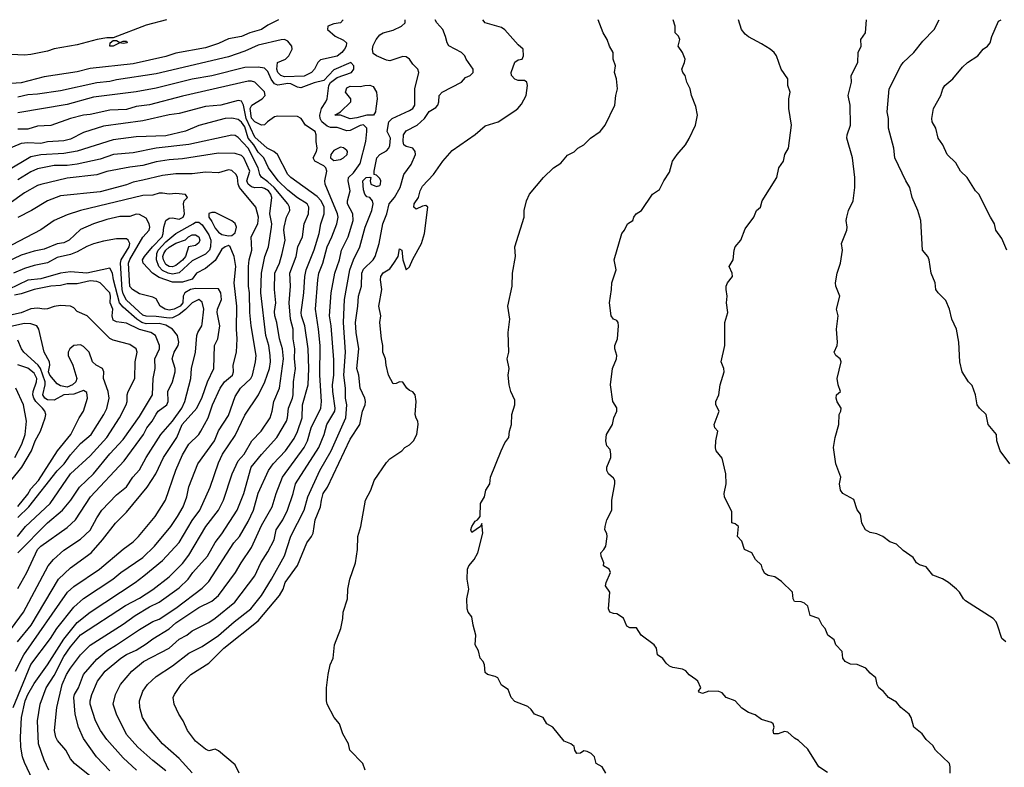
# Model space of a CAD drawing. Header units: metres. Extents: x -51132 to -49532, y -231222 to -229437.
# Tile 323 of 334: x -50186 to -50036, y -229550 to -229437. Entities that reach past the tile are written whole.
import ezdxf

# ---------------------------------------------------------------- set-up
doc = ezdxf.new("R2010")
doc.units = ezdxf.units.M
doc.layers.add('CONTOUR_INDEX', color=1, linetype='Continuous')
doc.layers.add('CONTOUR_INTER', color=3, linetype='Continuous')

msp = doc.modelspace()

# ---------------------------------------------------------------- linework, layer by layer
at = {"layer": 'CONTOUR_INDEX'}
for points, elevation in [([(-50096.76, -229551.26), (-50097.32, -229550.26), (-50098.21, -229549.76), (-50098.47, -229548.76), (-50098.98, -229548.26), (-50099.58, -229547.94), (-50100.08, -229547.85), (-50100.58, -229548.2), (-50101.13, -229548.26), (-50101.46, -229547.76), (-50101.58, -229547.16), (-50102.05, -229546.76), (-50103.08, -229546.38), (-50104.79, -229544.26), (-50105.73, -229543.76), (-50106.25, -229542.76), (-50107.58, -229542.25), (-50108.08, -229541.55), (-50108.58, -229541.12), (-50110.58, -229540.37), (-50111.15, -229539.76), (-50111.58, -229538.51), (-50112.58, -229537.89), (-50113.15, -229536.76), (-50113.58, -229536.53), (-50114.74, -229536.26), (-50115.08, -229535.95), (-50115.16, -229534.76), (-50115.38, -229534.26), (-50115.82, -229533.76), (-50116.08, -229532.64), (-50116.6, -229531.76), (-50116.52, -229530.26), (-50116.92, -229528.76), (-50117.08, -229527.46), (-50117.66, -229526.76), (-50117.83, -229526.26), (-50117.86, -229524.76), (-50117.54, -229523.26), (-50117.79, -229521.76), (-50117.74, -229520.26), (-50117.58, -229519.73), (-50116.76, -229518.76), (-50116.18, -229517.76), (-50115.45, -229514.76), (-50115.58, -229513.29), (-50115.78, -229513.76), (-50117.08, -229514.67), (-50117.24, -229514.26), (-50117.1, -229513.76), (-50116.58, -229512.97), (-50116.22, -229512.76), (-50115.85, -229512.26), (-50115.79, -229510.26), (-50115.17, -229509.26), (-50114.99, -229508.26), (-50114.36, -229507.26), (-50114.25, -229506.26), (-50112.63, -229502.26), (-50112.08, -229501.07), (-50111.5, -229500.26), (-50111.4, -229499.26), (-50111.1, -229498.26), (-50111.03, -229496.76), (-50110.59, -229495.26), (-50110.58, -229494.54), (-50111.16, -229493.26), (-50111.41, -229492.26), (-50111.58, -229490.76), (-50111.42, -229489.76), (-50111.74, -229488.26), (-50111.48, -229487.26), (-50111.57, -229484.26), (-50111.33, -229482.26), (-50111.65, -229480.26), (-50110.97, -229477.26), (-50110.94, -229475.26), (-50110.45, -229472.76), (-50110.57, -229471.26), (-50109.15, -229466.76), (-50109.14, -229465.76), (-50108.78, -229464.26), (-50108.32, -229463.26), (-50106.23, -229460.76), (-50104.71, -229459.26), (-50103.58, -229458.57), (-50102.58, -229457.32), (-50101.58, -229456.84), (-50101.02, -229456.26), (-50100.08, -229455.75), (-50099.08, -229454.76), (-50097.63, -229453.76), (-50096.85, -229452.76), (-50095.37, -229449.76), (-50095.25, -229448.26), (-50094.95, -229447.26), (-50095.14, -229445.76), (-50095.42, -229444.76), (-50095.3, -229443.76), (-50095.63, -229442.76), (-50095.61, -229441.76), (-50096.19, -229440.76), (-50096.52, -229439.76), (-50097.14, -229438.76), (-50097.92, -229436.76)], 75), ([(-50035.85, -229471.76), (-50036.58, -229470.02), (-50037.52, -229468.76), (-50037.69, -229467.76), (-50038.32, -229466.76), (-50040.08, -229463.28), (-50040.57, -229462.76), (-50041.84, -229460.76), (-50042.87, -229459.76), (-50043.58, -229458.52), (-50044.87, -229457.26), (-50045.54, -229455.76), (-50046.28, -229454.76), (-50046.61, -229453.26), (-50047.17, -229452.26), (-50047.23, -229451.76), (-50046.99, -229450.26), (-50045.87, -229448.26), (-50045.55, -229447.26), (-50045.22, -229446.76), (-50044.01, -229445.76), (-50042.58, -229443.97), (-50041.8, -229443.26), (-50040.25, -229442.26), (-50039.4, -229441.26), (-50038.75, -229440.76), (-50038.35, -229440.26), (-50038.08, -229439.3), (-50037.08, -229436.98), (-50036.7, -229436.76)], 80), ([(-50168.04, -229550.76), (-50170.08, -229548.89), (-50172.58, -229546.13), (-50173.5, -229544.76), (-50174.28, -229543.26), (-50175.11, -229540.76), (-50175.1, -229540.26), (-50174.83, -229539.26), (-50173.95, -229537.26), (-50172.81, -229535.76), (-50170.44, -229533.76), (-50169.58, -229533.2), (-50168.08, -229532.55), (-50166.58, -229531.61), (-50165.58, -229530.84), (-50163.08, -229529.32), (-50162.08, -229528.42), (-50158.58, -229526.09), (-50156.58, -229525.12), (-50155.58, -229524.25), (-50152.99, -229520.76), (-50152.16, -229519.26), (-50150.58, -229516.96), (-50149.08, -229513.62), (-50147.45, -229510.76), (-50146.84, -229508.76), (-50145.88, -229506.26), (-50142.56, -229501.76), (-50142.06, -229500.76), (-50141.5, -229498.76), (-50140.04, -229495.76), (-50139.93, -229494.76), (-50140.18, -229490.76), (-50140.15, -229486.26), (-50140.38, -229483.76), (-50140.84, -229480.76), (-50140.49, -229476.26), (-50140.33, -229475.26), (-50139.73, -229473.76), (-50139.1, -229471.26), (-50138.36, -229469.76), (-50137.6, -229467.76), (-50137.42, -229466.76), (-50137.51, -229466.26), (-50139.41, -229461.76), (-50139.44, -229461.26), (-50139.13, -229459.76), (-50139.3, -229459.26), (-50139.58, -229458.95), (-50140.98, -229458.26), (-50141.19, -229457.76), (-50140.68, -229456.76), (-50140.59, -229456.26), (-50140.76, -229455.26), (-50140.76, -229454.26), (-50140.93, -229453.76), (-50142.37, -229452.76), (-50143.01, -229451.76), (-50143.58, -229451.45), (-50146.58, -229451.42), (-50147.08, -229451.52), (-50148.17, -229452.26), (-50148.58, -229452.75), (-50149.08, -229452.79), (-50150.08, -229452.3), (-50150.58, -229451.71), (-50150.78, -229450.26), (-50150.54, -229449.76), (-50148.94, -229448.76), (-50148.49, -229448.26), (-50148.58, -229447.72), (-50150.08, -229446.26), (-50150.58, -229446.09), (-50151.08, -229446.12), (-50161.08, -229448.36), (-50166.08, -229449.68), (-50168.08, -229449.93), (-50169.58, -229450.38), (-50172.08, -229450.48), (-50175.08, -229451.17), (-50176.08, -229451.29), (-50178.08, -229451.76), (-50181.08, -229452.81), (-50183.08, -229452.92), (-50184.58, -229453.4), (-50186.08, -229453.37)], 70), ([(-50137.08, -229456.14), (-50138.08, -229456.64), (-50138.54, -229457.26), (-50138.58, -229457.77), (-50138.08, -229458.13), (-50137.08, -229457.98), (-50136.58, -229457.76), (-50136.05, -229457.26), (-50135.99, -229456.76), (-50136.08, -229456.65), (-50136.58, -229456.21), (-50137.08, -229456.14)], 70), ([(-50186.77, -229541.26), (-50184.08, -229534.75), (-50181.09, -229530.76), (-50180.15, -229529.26), (-50177.58, -229526.02), (-50176.08, -229524.7), (-50171.63, -229521.76), (-50170.45, -229520.76), (-50167.08, -229518.46), (-50165.33, -229516.76), (-50162.85, -229513.76), (-50161.8, -229512.26), (-50160.96, -229510.76), (-50160.4, -229509.26), (-50160.08, -229507.72), (-50158.75, -229504.26), (-50156.19, -229500.76), (-50155.58, -229499.2), (-50154.08, -229496.88), (-50153.08, -229494.02), (-50152.24, -229492.76), (-50150.67, -229491.26), (-50150.44, -229490.76), (-50149.96, -229488.76), (-50149.87, -229487.76), (-50150.64, -229483.26), (-50150.85, -229481.26), (-50150.87, -229478.26), (-50151.05, -229477.26), (-50151.05, -229474.26), (-50150.95, -229473.26), (-50150.52, -229471.76), (-50150.61, -229469.76), (-50149.61, -229467.76), (-50149.52, -229466.76), (-50149.91, -229465.26), (-50152.41, -229462.26), (-50152.6, -229461.76), (-50152.7, -229460.76), (-50152.93, -229460.26), (-50153.58, -229459.68), (-50154.08, -229459.56), (-50155.58, -229460.05), (-50157.58, -229459.92), (-50159.58, -229460.19), (-50162.08, -229460.17), (-50164.08, -229460.41), (-50167.08, -229461.16), (-50168.58, -229461.42), (-50169.58, -229461.84), (-50173.58, -229462.93), (-50179.58, -229463.52), (-50181.58, -229464.26), (-50184, -229465.76), (-50186.08, -229466.82)], 65), ([(-50159.43, -229467.76), (-50159.08, -229467.54), (-50158.58, -229467.52), (-50158.08, -229467.91), (-50157.08, -229469.44), (-50156.78, -229470.26), (-50156.8, -229471.26), (-50156.96, -229471.76), (-50157.58, -229472.4), (-50159.58, -229473.42), (-50161.58, -229475.24), (-50162.58, -229475.4), (-50163.26, -229475.26), (-50164.08, -229474.89), (-50164.67, -229474.26), (-50165.02, -229473.26), (-50164.98, -229472.26), (-50164.74, -229471.76), (-50163.58, -229470.5), (-50162.08, -229469.22), (-50159.43, -229467.76)], 65), ([(-50186.1, -229517.76), (-50181.58, -229513.2), (-50179.27, -229511.26), (-50178.05, -229509.76), (-50176.7, -229507.76), (-50174.58, -229505.74), (-50172.08, -229502.71), (-50170.08, -229500.53), (-50167.58, -229497.07), (-50165.61, -229493.76), (-50165.54, -229491.26), (-50165.22, -229489.76), (-50165.28, -229488.26), (-50164.55, -229486.76), (-50164.53, -229486.26), (-50165.17, -229484.76), (-50165.85, -229484.26), (-50167.58, -229483.82), (-50169.58, -229482.85), (-50171.08, -229482.66), (-50171.58, -229482.4), (-50171.75, -229481.76), (-50171.62, -229480.76), (-50172.04, -229479.76), (-50172, -229478.76), (-50172.11, -229478.26), (-50173.58, -229476.75), (-50174.08, -229476.52), (-50175.08, -229476.42), (-50177.08, -229476.88), (-50178.58, -229476.88), (-50179.58, -229477.13), (-50181.08, -229477.25), (-50183.58, -229477.74), (-50185.58, -229478.43), (-50186.58, -229478.62)], 60), ([(-50186.52, -229503.26), (-50185.48, -229501.26), (-50184.98, -229499.76), (-50184.74, -229497.76), (-50185.2, -229495.26), (-50186.4, -229492.76)], 55)]:
    msp.add_lwpolyline(points, dxfattribs=dict(at, elevation=elevation))
at = {"layer": 'CONTOUR_INTER'}
for points, elevation in [([(-50146.48, -229436.76), (-50148.08, -229437.59), (-50149.08, -229438.26), (-50150.82, -229438.76), (-50152.08, -229439.29), (-50154.08, -229439.69), (-50155.58, -229440.39), (-50157.58, -229441.02), (-50162.08, -229441.84), (-50163.58, -229442.34), (-50168.58, -229443.45), (-50175.08, -229444.2), (-50177.08, -229444.69), (-50182.08, -229445.46), (-50185.58, -229446.37), (-50187.08, -229446.47)], 73), ([(-50163.51, -229436.76), (-50166.58, -229437.61), (-50171.58, -229439.53), (-50172.58, -229439.5), (-50174, -229439.76), (-50177.08, -229440.58), (-50180.58, -229441.19), (-50181.58, -229441.56), (-50184.08, -229442.05), (-50185.08, -229442.16), (-50187.08, -229442.05)], 74), ([(-50136.63, -229436.76), (-50137.08, -229437.22), (-50138.08, -229437.38), (-50138.96, -229437.76), (-50139.04, -229438.26), (-50137.88, -229439.26), (-50136.58, -229439.87), (-50136.16, -229440.26), (-50136.19, -229440.76), (-50136.43, -229441.26), (-50136.83, -229441.76), (-50137.58, -229442.31), (-50140.08, -229442.85), (-50140.51, -229443.26), (-50140.99, -229444.26), (-50141.45, -229444.76), (-50142.58, -229445.32), (-50145.58, -229445.42), (-50146.1, -229445.26), (-50146.58, -229444.78), (-50146.71, -229444.26), (-50146.62, -229443.26), (-50145.39, -229442.76), (-50144.89, -229442.26), (-50144.39, -229441.26), (-50144.47, -229440.76), (-50145.08, -229440.01), (-50145.58, -229439.79), (-50146.08, -229439.81), (-50149.58, -229440.65), (-50151.58, -229441.54), (-50154.08, -229442.41), (-50165.08, -229445.01), (-50171.08, -229445.92), (-50172.08, -229446.17), (-50174.08, -229446.37), (-50179.58, -229447.57), (-50183.08, -229448.09), (-50184.58, -229448.17), (-50186.08, -229448.54)], 72), ([(-50159.58, -229551.19), (-50161.58, -229549), (-50164.08, -229546.76), (-50166.08, -229544.46), (-50167.12, -229542.76), (-50167.55, -229541.26), (-50167.6, -229540.26), (-50167.09, -229538.76), (-50166.39, -229537.76), (-50165.08, -229536.55), (-50162.58, -229534.91), (-50160.08, -229533.01), (-50158.08, -229531.99), (-50155.58, -229530.31), (-50153.23, -229528.26), (-50150.67, -229526.26), (-50149.08, -229524.26), (-50147.52, -229521.76), (-50145.58, -229518.22), (-50144.58, -229515.21), (-50142.57, -229511.26), (-50142.04, -229509.26), (-50140.18, -229505.26), (-50138.47, -229502.26), (-50136.26, -229497.26), (-50136.09, -229495.26), (-50136.31, -229494.26), (-50136.31, -229492.76), (-50136.55, -229490.76), (-50136.32, -229487.26), (-50136.59, -229482.76), (-50136.44, -229479.26), (-50135.66, -229474.76), (-50135.08, -229473.24), (-50134.1, -229471.26), (-50133.3, -229468.26), (-50132.28, -229465.76), (-50132.11, -229464.76), (-50132.19, -229464.26), (-50132.58, -229463.79), (-50133.08, -229463.65), (-50133.38, -229463.26), (-50133.58, -229462.63), (-50133.65, -229461.26), (-50133.18, -229460.76), (-50132.58, -229460.66), (-50132.47, -229460.76), (-50132.54, -229461.26), (-50132.44, -229461.76), (-50131.58, -229462.12), (-50131.08, -229461.95), (-50130.96, -229461.76), (-50130.92, -229461.26), (-50131.08, -229460.88), (-50131.58, -229460.4), (-50131.95, -229460.26), (-50131.94, -229459.76), (-50131.54, -229457.76), (-50131.09, -229457.26), (-50130.08, -229456.66), (-50129.72, -229456.26), (-50129.58, -229455.87), (-50129.46, -229454.76), (-50129.98, -229453.76), (-50129.72, -229452.26), (-50129.23, -229451.76), (-50126.58, -229450.58), (-50126.08, -229450.26), (-50125.77, -229449.76), (-50125.74, -229447.26), (-50125.17, -229444.76), (-50125.31, -229444.26), (-50126.08, -229443.5), (-50126.58, -229442.76), (-50127.08, -229442.41), (-50127.58, -229442.36), (-50129.58, -229443), (-50130.08, -229442.92), (-50131.57, -229442.26), (-50132.08, -229441.88), (-50132.21, -229441.26), (-50132.08, -229440.68), (-50131.63, -229439.76), (-50131.08, -229439.04), (-50130.58, -229438.74), (-50129.08, -229438.36), (-50127.8, -229437.76), (-50127.21, -229437.26), (-50127.23, -229436.76)], 72), ([(-50152.47, -229551.26), (-50153.08, -229549.99), (-50155.58, -229547.82), (-50156.08, -229547.58), (-50157.08, -229547.84), (-50157.58, -229547.61), (-50159.08, -229546.38), (-50160.31, -229544.76), (-50160.98, -229543.26), (-50161.63, -229542.26), (-50162.32, -229540.76), (-50162.49, -229539.76), (-50162.29, -229539.26), (-50161.27, -229537.76), (-50159.77, -229536.26), (-50157.08, -229534.5), (-50154.79, -229532.26), (-50149.58, -229528.09), (-50146.31, -229524.26), (-50145.78, -229523.26), (-50145.48, -229522.26), (-50143.58, -229519.66), (-50142.16, -229516.26), (-50141.46, -229515.26), (-50141.23, -229514.76), (-50140.93, -229512.76), (-50140.08, -229510.76), (-50139.96, -229509.76), (-50139.68, -229508.76), (-50139.04, -229507.76), (-50135.58, -229500.49), (-50134.13, -229498.26), (-50133.71, -229496.26), (-50133.32, -229495.26), (-50133.28, -229494.76), (-50133.38, -229494.26), (-50134.05, -229492.76), (-50134.28, -229490.76), (-50134.56, -229489.76), (-50134.28, -229486.76), (-50134.69, -229484.26), (-50134.78, -229482.76), (-50134.41, -229480.26), (-50134.34, -229478.76), (-50133.89, -229477.26), (-50133.8, -229475.26), (-50133.58, -229474.68), (-50132.1, -229473.26), (-50131.77, -229472.76), (-50131.2, -229470.76), (-50130.6, -229467.76), (-50130, -229466.26), (-50129.64, -229464.76), (-50128.86, -229463.76), (-50127.98, -229462.26), (-50127.43, -229460.26), (-50126.33, -229458.76), (-50125.66, -229457.26), (-50125.72, -229456.76), (-50126.08, -229456.26), (-50127.08, -229456.02), (-50127.44, -229455.76), (-50127.56, -229455.26), (-50127.46, -229454.26), (-50127.08, -229453.66), (-50125.42, -229452.76), (-50124.27, -229451.76), (-50123.58, -229450.69), (-50122.58, -229450.11), (-50122.27, -229449.76), (-50122.11, -229449.26), (-50122.05, -229448.26), (-50121.59, -229447.76), (-50118.69, -229446.26), (-50118.08, -229445.52), (-50117.35, -229445.26), (-50116.9, -229444.76), (-50116.89, -229444.26), (-50117.94, -229442.76), (-50118.15, -229442.26), (-50118.68, -229441.76), (-50120.58, -229440.75), (-50120.86, -229440.26), (-50121.08, -229439.31), (-50121.51, -229438.26), (-50122.4, -229437.26), (-50122.67, -229436.76)], 73), ([(-50133.32, -229550.76), (-50133.67, -229549.76), (-50135.65, -229547.76), (-50135.84, -229546.76), (-50136.7, -229545.26), (-50137.2, -229543.76), (-50138.02, -229542.76), (-50139.07, -229540.76), (-50139.19, -229540.26), (-50139.19, -229538.26), (-50138.91, -229536.26), (-50138.62, -229534.76), (-50138.19, -229533.76), (-50137.95, -229531.76), (-50136.99, -229529.26), (-50136.68, -229527.76), (-50136.63, -229526.76), (-50135.97, -229524.76), (-50135.94, -229523.26), (-50135.64, -229521.76), (-50134.78, -229519.26), (-50134.47, -229517.26), (-50134.4, -229515.26), (-50133.99, -229513.76), (-50133.24, -229509.76), (-50132.45, -229508.26), (-50131.94, -229506.76), (-50130.08, -229504.03), (-50129.58, -229503.46), (-50127.73, -229502.26), (-50127.3, -229501.76), (-50126.58, -229501.34), (-50125.98, -229500.76), (-50125.48, -229499.76), (-50125.26, -229498.26), (-50125.29, -229497.76), (-50125.58, -229497.3), (-50125.69, -229496.76), (-50125.56, -229494.76), (-50125.7, -229493.76), (-50126.08, -229493.29), (-50126.58, -229493.11), (-50126.98, -229492.76), (-50127.58, -229491.82), (-50128.08, -229491.8), (-50128.58, -229492.03), (-50129.08, -229492.07), (-50129.76, -229490.76), (-50130.13, -229489.26), (-50130.23, -229488.26), (-50130.62, -229487.26), (-50130.63, -229486.26), (-50130.84, -229485.26), (-50131.06, -229482.76), (-50130.94, -229481.76), (-50131.24, -229480.26), (-50130.8, -229477.76), (-50131, -229476.26), (-50130.94, -229475.76), (-50130.58, -229475.22), (-50129.58, -229474.62), (-50128.93, -229473.76), (-50128.29, -229472.76), (-50128.08, -229471.55), (-50127.75, -229471.76), (-50127.59, -229473.26), (-50127.08, -229474.75), (-50126.58, -229474.31), (-50126.08, -229473.12), (-50124.76, -229470.76), (-50124.28, -229469.26), (-50123.77, -229465.26), (-50124.08, -229465), (-50124.58, -229465.1), (-50125.58, -229465.57), (-50125.91, -229465.26), (-50125.88, -229464.76), (-50125.19, -229463.76), (-50124.96, -229462.76), (-50124.58, -229462.03), (-50122.91, -229460.26), (-50121.51, -229458.26), (-50120.08, -229456.63), (-50116.58, -229454.22), (-50115.08, -229452.91), (-50113.08, -229452.29), (-50110.58, -229450.63), (-50110.11, -229450.26), (-50109.58, -229449.59), (-50108.84, -229448.26), (-50108.66, -229446.76), (-50108.74, -229446.26), (-50109.08, -229446.02), (-50110.08, -229446), (-50110.58, -229445.82), (-50111.08, -229445.26), (-50111.15, -229444.76), (-50110.58, -229443.2), (-50110.08, -229442.84), (-50109.46, -229442.76), (-50109.24, -229442.26), (-50109.28, -229441.26), (-50110.08, -229440.57), (-50112.08, -229438.28), (-50112.58, -229437.96), (-50115.06, -229437.26), (-50115.43, -229436.76)], 74), ([(-50063.08, -229551.13), (-50064.37, -229550.26), (-50066.08, -229547.6), (-50067.47, -229546.26), (-50068.08, -229545.92), (-50069.08, -229545.01), (-50069.58, -229544.88), (-50070.58, -229545.27), (-50071.2, -229545.26), (-50071.31, -229544.76), (-50071.16, -229544.26), (-50071.34, -229543.76), (-50071.58, -229543.52), (-50073.08, -229543.09), (-50074.08, -229542.37), (-50075.08, -229542), (-50076.08, -229541.35), (-50077.08, -229540.26), (-50078.48, -229539.76), (-50079.08, -229539.02), (-50079.58, -229538.83), (-50081.08, -229538.77), (-50082.08, -229539.12), (-50082.58, -229538.91), (-50082.66, -229538.76), (-50082.33, -229538.26), (-50082.78, -229537.26), (-50083.08, -229536.99), (-50084.08, -229536.29), (-50084.58, -229535.69), (-50085.08, -229535.45), (-50086.58, -229535.18), (-50087.08, -229534.96), (-50087.58, -229534.52), (-50088.08, -229533.83), (-50088.88, -229533.26), (-50089.06, -229532.26), (-50089.41, -229531.76), (-50091.38, -229530.26), (-50092.08, -229529.18), (-50093.08, -229529.17), (-50093.58, -229528.91), (-50094.08, -229527.69), (-50095.08, -229527.04), (-50095.58, -229527), (-50096.15, -229526.76), (-50096.35, -229526.26), (-50096.16, -229523.76), (-50096.82, -229522.76), (-50096.71, -229522.26), (-50096.02, -229520.76), (-50096.22, -229520.26), (-50097.09, -229519.76), (-50097.06, -229519.26), (-50097.48, -229518.26), (-50097.51, -229517.76), (-50097.03, -229517.26), (-50096.76, -229516.76), (-50096.52, -229515.26), (-50096.58, -229514.82), (-50096.89, -229514.26), (-50096.84, -229513.76), (-50096.57, -229512.76), (-50095.82, -229511.26), (-50095.81, -229509.76), (-50095.37, -229507.26), (-50095.4, -229506.76), (-50095.58, -229506.41), (-50096.33, -229505.76), (-50096.57, -229505.26), (-50096.58, -229504.76), (-50096.01, -229503.26), (-50095.97, -229502.76), (-50096.08, -229502.06), (-50096.58, -229501.51), (-50096.76, -229500.76), (-50096.62, -229499.76), (-50095.71, -229498.26), (-50095.53, -229497.26), (-50095.05, -229496.26), (-50095.08, -229495.72), (-50095.68, -229494.76), (-50096.04, -229492.26), (-50095.74, -229489.76), (-50095.14, -229488.26), (-50095.06, -229487.76), (-50095.39, -229486.76), (-50095.36, -229486.26), (-50094.99, -229485.26), (-50094.8, -229483.26), (-50094.89, -229482.76), (-50095.08, -229482.48), (-50095.58, -229482.26), (-50095.92, -229481.76), (-50096.19, -229479.76), (-50095.88, -229477.76), (-50095.84, -229476.76), (-50095.2, -229474.76), (-50095.5, -229473.26), (-50094.33, -229469.26), (-50093.92, -229468.76), (-50093.43, -229467.76), (-50092.65, -229467.26), (-50092.5, -229466.76), (-50092.13, -229466.26), (-50091.33, -229465.76), (-50089.65, -229463.26), (-50088.58, -229462.56), (-50087.94, -229461.26), (-50087.08, -229459.91), (-50086.61, -229458.26), (-50085.93, -229457.26), (-50084.63, -229455.76), (-50084.08, -229454.83), (-50083.11, -229452.76), (-50082.84, -229451.26), (-50083.08, -229449.93), (-50083.72, -229448.26), (-50083.93, -229447.26), (-50084.42, -229446.26), (-50084.68, -229445.26), (-50085.05, -229444.76), (-50085.19, -229444.26), (-50084.78, -229443.26), (-50084.71, -229442.76), (-50085.1, -229441.76), (-50085.75, -229440.76), (-50085.51, -229439.76), (-50085.73, -229439.26), (-50086.2, -229438.76), (-50086.23, -229437.76), (-50086.53, -229436.76)], 76), ([(-50044.45, -229551.26), (-50044.41, -229550.26), (-50044.54, -229549.76), (-50046.68, -229547.76), (-50047.08, -229547.04), (-50048.08, -229546.11), (-50048.7, -229545.26), (-50049.94, -229544.26), (-50050.35, -229542.76), (-50050.65, -229542.26), (-50051.95, -229541.26), (-50052.58, -229540.45), (-50053.81, -229539.76), (-50054.58, -229538.83), (-50055.29, -229538.26), (-50055.53, -229537.76), (-50055.74, -229536.76), (-50056.58, -229536.04), (-50057.24, -229535.26), (-50058.58, -229534.72), (-50059.58, -229534.69), (-50060.4, -229534.26), (-50060.75, -229533.76), (-50060.86, -229532.76), (-50061.78, -229531.76), (-50062.08, -229530.99), (-50063, -229530.26), (-50063.45, -229529.26), (-50063.9, -229528.76), (-50064.39, -229527.76), (-50065.69, -229527.26), (-50066.08, -229525.86), (-50066.58, -229525.42), (-50067.08, -229525.18), (-50068.08, -229525.14), (-50068.27, -229524.76), (-50068.39, -229523.76), (-50070.08, -229522.12), (-50071.08, -229521.39), (-50072.08, -229521.21), (-50072.58, -229520.91), (-50072.93, -229520.26), (-50073.08, -229519.63), (-50074.03, -229518.76), (-50074.58, -229517.76), (-50075.68, -229517.26), (-50076.08, -229515.97), (-50076.76, -229515.26), (-50076.59, -229513.76), (-50077.08, -229513.34), (-50077.58, -229513.21), (-50077.58, -229511.55), (-50078.72, -229509.26), (-50078.77, -229508.76), (-50078.45, -229507.26), (-50078.51, -229505.76), (-50079.08, -229503.36), (-50079.96, -229502.26), (-50080.08, -229501.83), (-50080.05, -229500.76), (-50079.73, -229499.26), (-50080.2, -229498.76), (-50080.28, -229498.26), (-50079.52, -229496.26), (-50080.02, -229495.26), (-50080.03, -229494.76), (-50079.58, -229493.76), (-50079.36, -229492.26), (-50078.79, -229490.26), (-50078.82, -229489.76), (-50079.22, -229488.76), (-50078.65, -229486.26), (-50078.69, -229482.76), (-50078.21, -229481.26), (-50078.43, -229479.76), (-50078.32, -229478.76), (-50078.49, -229477.76), (-50078.46, -229477.26), (-50078.27, -229476.76), (-50077.5, -229475.76), (-50077.53, -229475.26), (-50078.03, -229474.26), (-50077.41, -229473.26), (-50077.27, -229471.76), (-50077.08, -229471.28), (-50076.23, -229470.26), (-50075.58, -229468.55), (-50074.27, -229466.76), (-50073.85, -229465.76), (-50073.24, -229465.26), (-50073, -229464.26), (-50070.79, -229460.76), (-50070.46, -229459.26), (-50069.76, -229458.26), (-50069.54, -229457.26), (-50069.02, -229456.26), (-50068.55, -229452.76), (-50068.96, -229450.26), (-50068.94, -229448.76), (-50068.74, -229447.76), (-50069.1, -229446.76), (-50069.09, -229445.76), (-50070.12, -229444.26), (-50070.84, -229442.26), (-50071.19, -229441.76), (-50071.79, -229441.26), (-50073.08, -229440.42), (-50075.08, -229439.38), (-50075.58, -229438.98), (-50076.13, -229438.26), (-50076.6, -229436.76)], 77), ([(-50035.97, -229531.26), (-50036.6, -229530.76), (-50037.22, -229528.76), (-50037.44, -229528.26), (-50037.92, -229527.76), (-50042.08, -229525.03), (-50042.41, -229524.76), (-50043.01, -229523.76), (-50043.46, -229523.26), (-50044.71, -229522.26), (-50045.58, -229521.7), (-50047.08, -229521.15), (-50048.08, -229519.88), (-50049.08, -229519.58), (-50049.56, -229519.26), (-50050.08, -229518.48), (-50051.58, -229517.4), (-50052.58, -229516.42), (-50053.58, -229516.1), (-50054.64, -229515.26), (-50055.58, -229514.86), (-50056.58, -229514.66), (-50057.29, -229514.26), (-50057.86, -229513.26), (-50058.08, -229511.87), (-50058.58, -229511.22), (-50059.08, -229509.66), (-50060.73, -229508.76), (-50061.09, -229508.26), (-50061.25, -229507.26), (-50061.06, -229506.26), (-50061.78, -229504.26), (-50062.16, -229501.76), (-50061.91, -229500.26), (-50061.33, -229498.26), (-50061.3, -229496.76), (-50061.06, -229496.26), (-50060.99, -229495.76), (-50061.58, -229494.84), (-50061.74, -229494.26), (-50061.71, -229493.76), (-50061.08, -229493.26), (-50061.46, -229492.26), (-50061.58, -229491.26), (-50060.98, -229488.76), (-50061.13, -229488.26), (-50061.79, -229487.76), (-50062.04, -229487.26), (-50061.6, -229486.26), (-50061.54, -229485.76), (-50061.71, -229483.76), (-50061.44, -229481.76), (-50061.72, -229480.76), (-50061.22, -229478.76), (-50061.79, -229477.26), (-50061.84, -229476.76), (-50061.61, -229475.26), (-50061.07, -229473.76), (-50060.78, -229471.76), (-50060.93, -229470.76), (-50060.15, -229468.76), (-50060.09, -229468.26), (-50060.25, -229467.26), (-50060.15, -229466.76), (-50059.87, -229465.76), (-50059.16, -229464.26), (-50058.92, -229462.26), (-50058.93, -229460.76), (-50059.28, -229457.76), (-50060.15, -229454.76), (-50060.09, -229454.26), (-50059.57, -229452.76), (-50059.63, -229449.76), (-50059.91, -229448.26), (-50059.43, -229446.26), (-50059.48, -229445.26), (-50058.48, -229443.26), (-50058.39, -229441.76), (-50057.96, -229440.76), (-50057.99, -229439.76), (-50057.3, -229438.76), (-50057.12, -229436.76)], 78), ([(-50035.38, -229504.26), (-50036.84, -229502.26), (-50037.35, -229500.76), (-50037.39, -229499.76), (-50038.67, -229498.26), (-50038.94, -229496.76), (-50040, -229495.76), (-50040.31, -229495.26), (-50040.61, -229493.76), (-50041.08, -229492.36), (-50041.67, -229491.76), (-50042.62, -229490.26), (-50042.96, -229488.76), (-50043.11, -229485.76), (-50043.46, -229483.76), (-50044.18, -229482.26), (-50044.56, -229480.76), (-50045.08, -229479.43), (-50046.25, -229478.26), (-50046.59, -229477.76), (-50046.7, -229476.76), (-50047.33, -229475.26), (-50047.62, -229473.26), (-50047.83, -229472.76), (-50048.64, -229471.76), (-50048.87, -229467.26), (-50049.35, -229465.76), (-50050.19, -229463.76), (-50050.58, -229462.26), (-50051.19, -229461.26), (-50052.83, -229457.76), (-50053, -229456.26), (-50053.8, -229453.26), (-50053.8, -229451.76), (-50053.99, -229450.76), (-50053.69, -229447.26), (-50051.93, -229443.76), (-50051.59, -229443.26), (-50049.96, -229441.76), (-50048.58, -229440), (-50046.89, -229438.26), (-50046.1, -229436.76)], 79), ([(-50172.07, -229440.26), (-50171.58, -229439.92), (-50171.08, -229439.91), (-50170.58, -229440.2), (-50170.08, -229440), (-50169.58, -229440), (-50169.46, -229440.26), (-50170.08, -229440.4), (-50170.58, -229440.29), (-50171.58, -229440.79), (-50172.11, -229440.76), (-50172.07, -229440.26)], 74), ([(-50163.58, -229550.87), (-50165.58, -229549.29), (-50167.86, -229547.26), (-50169.58, -229545.35), (-50171.1, -229542.26), (-50171.57, -229540.76), (-50171.23, -229539.26), (-50170.47, -229537.76), (-50168.77, -229535.76), (-50166.98, -229534.26), (-50163.08, -229532.24), (-50161.58, -229530.86), (-50160.42, -229530.26), (-50159.58, -229529.62), (-50157.08, -229528.35), (-50156.08, -229527.7), (-50153.13, -229525.26), (-50150.09, -229521.26), (-50149.16, -229519.26), (-50148.08, -229517.6), (-50147.14, -229515.76), (-50146.81, -229514.26), (-50145.81, -229512.76), (-50145.13, -229511.26), (-50144.24, -229508.76), (-50143.87, -229507.26), (-50140.37, -229501.76), (-50139.52, -229499.76), (-50139.13, -229498.26), (-50137.92, -229496.26), (-50137.85, -229495.76), (-50138.24, -229493.26), (-50138.27, -229492.26), (-50138.06, -229490.76), (-50138.08, -229488.45), (-50138.46, -229483.26), (-50138.73, -229481.76), (-50138.49, -229478.26), (-50137.92, -229475.26), (-50137.21, -229473.26), (-50136.88, -229471.76), (-50135.88, -229469.76), (-50135.13, -229467.26), (-50135.18, -229466.26), (-50135.97, -229464.76), (-50136.01, -229464.26), (-50135.58, -229462.76), (-50135.89, -229461.26), (-50135.83, -229460.76), (-50135.08, -229460.03), (-50134.08, -229458.63), (-50133.22, -229455.26), (-50133.04, -229453.76), (-50133.07, -229453.26), (-50133.58, -229452.74), (-50134.08, -229452.83), (-50135.58, -229453.6), (-50136.08, -229453.63), (-50137.58, -229453.15), (-50138.58, -229453.13), (-50139.08, -229452.96), (-50139.9, -229452.26), (-50140.15, -229451.76), (-50140.2, -229451.26), (-50139.93, -229450.26), (-50139.26, -229449.26), (-50139.06, -229448.76), (-50138.83, -229446.76), (-50138.58, -229446.29), (-50137.58, -229445.52), (-50135.37, -229444.76), (-50135.03, -229444.26), (-50135.02, -229443.76), (-50135.48, -229443.26), (-50138.08, -229444.36), (-50139.58, -229445.98), (-50141.08, -229446.36), (-50143.08, -229447.13), (-50143.58, -229447.01), (-50144.58, -229446.49), (-50145.08, -229446.45), (-50146.58, -229446.72), (-50147.08, -229446.5), (-50147.58, -229445.81), (-50148.08, -229444.65), (-50148.58, -229444.11), (-50149.58, -229443.95), (-50151.58, -229444.02), (-50156.58, -229445.3), (-50159.58, -229445.79), (-50165.08, -229447.14), (-50168.08, -229447.71), (-50174.58, -229448.54), (-50178.58, -229449.63), (-50186.08, -229450.9)], 71), ([(-50133.37, -229446.76), (-50132.58, -229446.69), (-50132.08, -229446.91), (-50131.61, -229447.76), (-50131.5, -229448.76), (-50131.67, -229450.26), (-50131.75, -229450.76), (-50132.02, -229451.26), (-50133.08, -229451.26), (-50134.58, -229451.69), (-50135.58, -229451.8), (-50137.08, -229451.27), (-50137.92, -229451.26), (-50137.08, -229450.75), (-50135.49, -229449.26), (-50135.5, -229448.76), (-50136.3, -229447.76), (-50136.08, -229447.1), (-50135.58, -229446.88), (-50134.08, -229446.92), (-50133.37, -229446.76)], 72), ([(-50172.08, -229550.87), (-50174.12, -229548.76), (-50176.08, -229545.97), (-50176.85, -229544.26), (-50177.36, -229542.26), (-50177.58, -229539.76), (-50177.47, -229539.26), (-50176.88, -229538.26), (-50176.1, -229536.26), (-50174.08, -229533.94), (-50172.58, -229532.64), (-50171.07, -229531.76), (-50167.58, -229529.39), (-50165.58, -229528.21), (-50164.58, -229527.85), (-50162.08, -229526.19), (-50158.08, -229523.14), (-50157.08, -229522.14), (-50153.27, -229516.26), (-50152.4, -229515.26), (-50151.08, -229513), (-50150.29, -229511.26), (-50149.58, -229508.68), (-50147.97, -229505.26), (-50147.28, -229504.26), (-50145.43, -229502.26), (-50144.08, -229500.37), (-50143.58, -229499.31), (-50142.87, -229497.26), (-50142.82, -229495.26), (-50141.97, -229492.26), (-50141.86, -229489.76), (-50141.99, -229486.76), (-50142.5, -229483.26), (-50142.98, -229481.76), (-50143.03, -229481.26), (-50142.61, -229478.26), (-50142.5, -229475.76), (-50142.28, -229474.76), (-50141.08, -229471.73), (-50140.3, -229469.26), (-50140.03, -229467.76), (-50139.53, -229466.26), (-50139.55, -229465.26), (-50139.99, -229464.26), (-50140.58, -229463.63), (-50144.58, -229460.76), (-50145.07, -229460.26), (-50146.63, -229457.26), (-50147.17, -229456.76), (-50148.22, -229456.26), (-50150.08, -229454.6), (-50151.39, -229451.76), (-50151.79, -229449.76), (-50152.08, -229449.15), (-50152.58, -229449.04), (-50155.24, -229449.76), (-50157.58, -229449.97), (-50161.58, -229451.03), (-50163.08, -229451.22), (-50167.08, -229452.12), (-50173.08, -229452.93), (-50176.08, -229453.89), (-50178.08, -229454.91), (-50179.08, -229455.17), (-50181.58, -229455.31), (-50182.58, -229455.58), (-50184.58, -229455.46), (-50185.58, -229455.58), (-50188.58, -229456.85)], 69), ([(-50171.08, -229554.86), (-50177.49, -229549.76), (-50178.08, -229549.05), (-50178.8, -229547.76), (-50180.04, -229546.26), (-50180.3, -229545.76), (-50180.49, -229544.76), (-50180.15, -229541.26), (-50179.35, -229537.76), (-50178.68, -229536.26), (-50178.06, -229535.26), (-50176.58, -229533.27), (-50175.08, -229531.79), (-50170.08, -229528.61), (-50168.24, -229527.26), (-50166.08, -229525.97), (-50164.58, -229525.23), (-50161.58, -229523.07), (-50160.2, -229521.76), (-50159.5, -229520.76), (-50157.26, -229518.26), (-50156.08, -229516.17), (-50155.08, -229514.85), (-50152.77, -229511.26), (-50151.74, -229508.76), (-50150.65, -229504.76), (-50149.08, -229502.84), (-50146.72, -229500.26), (-50145.27, -229497.76), (-50145.09, -229497.26), (-50144.98, -229495.76), (-50144.34, -229494.26), (-50144.26, -229493.76), (-50144.22, -229491.76), (-50143.87, -229489.76), (-50144.06, -229488.26), (-50143.97, -229486.76), (-50144.24, -229485.26), (-50144.27, -229483.76), (-50144.63, -229482.26), (-50144.87, -229479.76), (-50144.64, -229477.26), (-50144.73, -229475.26), (-50143.81, -229472.76), (-50143.54, -229471.26), (-50142.82, -229469.76), (-50142.57, -229467.76), (-50141.93, -229466.26), (-50141.87, -229465.26), (-50142.11, -229464.76), (-50143.58, -229463.83), (-50145.08, -229462.68), (-50146.55, -229461.26), (-50147.97, -229459.26), (-50148.68, -229457.76), (-50149.58, -229456.88), (-50150.24, -229455.76), (-50151.07, -229454.76), (-50151.58, -229453.04), (-50152.08, -229452.31), (-50152.58, -229451.9), (-50153.58, -229451.73), (-50154.58, -229451.78), (-50158.58, -229452.84), (-50160.58, -229453.71), (-50163.58, -229454.4), (-50168.08, -229454.54), (-50171.58, -229455.01), (-50177.08, -229456.74), (-50179.08, -229457.08), (-50182.58, -229457.3), (-50184.08, -229457.57), (-50187.76, -229459.76)], 68), ([(-50181.39, -229550.76), (-50182.07, -229549.26), (-50182.96, -229546.76), (-50183.11, -229543.26), (-50182.69, -229540.76), (-50181.75, -229538.26), (-50180.58, -229536.4), (-50179.08, -229533.51), (-50178.08, -229532.05), (-50176.58, -229530.24), (-50169.7, -229525.76), (-50167.58, -229524.63), (-50165.58, -229523.31), (-50163.08, -229521.41), (-50161.08, -229519.38), (-50160.08, -229518.11), (-50157.51, -229513.76), (-50155.57, -229511.26), (-50154.83, -229509.76), (-50153.52, -229505.76), (-50152.6, -229503.76), (-50151.69, -229502.76), (-50150.53, -229500.76), (-50149.13, -229499.26), (-50147.76, -229497.26), (-50147.42, -229496.26), (-50147.18, -229494.76), (-50146.32, -229492.76), (-50145.72, -229488.26), (-50145.87, -229486.76), (-50146.33, -229485.26), (-50146.74, -229482.76), (-50147.05, -229481.76), (-50147.08, -229481.11), (-50146.89, -229479.76), (-50147.1, -229477.76), (-50147.02, -229475.26), (-50146.32, -229473.76), (-50145.91, -229472.26), (-50145.48, -229470.26), (-50145.66, -229468.76), (-50145.6, -229468.26), (-50145.24, -229466.76), (-50144.77, -229465.76), (-50144.78, -229465.26), (-50145.05, -229464.76), (-50147.14, -229462.26), (-50148.08, -229461.37), (-50149.08, -229460.68), (-50149.31, -229460.26), (-50149.55, -229459.26), (-50151.08, -229456.3), (-50152.58, -229454.67), (-50153.08, -229454.35), (-50153.58, -229454.29), (-50160.08, -229455.74), (-50165.08, -229456.28), (-50168.58, -229456.98), (-50171.53, -229457.26), (-50173.58, -229457.96), (-50177.08, -229458.71), (-50178.58, -229458.9), (-50180.58, -229458.93), (-50183.08, -229459.43), (-50184.08, -229459.85), (-50186.08, -229461.07)], 67), ([(-50182.62, -229554.76), (-50185.08, -229549.61), (-50185.36, -229548.76), (-50185.62, -229547.26), (-50185.67, -229545.76), (-50185.51, -229542.76), (-50184.95, -229540.26), (-50184.55, -229539.26), (-50183.58, -229537.61), (-50181.58, -229534.77), (-50179.08, -229530.88), (-50177.08, -229528.35), (-50175.08, -229526.77), (-50168.25, -229522.26), (-50166.93, -229521.26), (-50164.08, -229518.92), (-50161.58, -229516.21), (-50159.58, -229512.85), (-50158.45, -229511.26), (-50156.85, -229507.76), (-50155.58, -229504.09), (-50154.97, -229502.76), (-50153.08, -229499.94), (-50151.58, -229496.82), (-50149.51, -229493.76), (-50148.53, -229491.76), (-50147.82, -229489.76), (-50147.69, -229488.76), (-50147.73, -229487.76), (-50147.95, -229486.26), (-50148.42, -229484.76), (-50149.15, -229478.26), (-50149.04, -229475.26), (-50148.55, -229472.76), (-50147.99, -229471.26), (-50147.55, -229468.26), (-50147.5, -229467.76), (-50147.79, -229466.26), (-50147.47, -229463.76), (-50147.65, -229463.26), (-50148.02, -229462.76), (-50148.58, -229462.39), (-50149.08, -229462.25), (-50150.08, -229462.28), (-50150.58, -229462.13), (-50151.08, -229461.76), (-50151.28, -229461.26), (-50150.84, -229459.76), (-50151.72, -229457.76), (-50152.08, -229457.4), (-50153.08, -229457.1), (-50155.58, -229457.05), (-50161.08, -229457.88), (-50163.08, -229458.03), (-50165.08, -229458.35), (-50167.08, -229458.92), (-50169.08, -229459.14), (-50172.58, -229459.81), (-50174.08, -229460.31), (-50178.58, -229460.85), (-50182.58, -229461.79), (-50183.08, -229461.94), (-50185.08, -229463.09), (-50187.38, -229464.76)], 66), ([(-50186.42, -229535.76), (-50185.14, -229533.26), (-50178.54, -229523.76), (-50177.58, -229522.89), (-50173.69, -229520.26), (-50170.08, -229517.19), (-50168.58, -229516.08), (-50167.75, -229515.26), (-50165.19, -229512.26), (-50163.66, -229509.76), (-50162.08, -229505.19), (-50161.08, -229502.87), (-50160.11, -229501.26), (-50158.58, -229499.76), (-50158.26, -229499.26), (-50157.18, -229497.26), (-50156.49, -229495.26), (-50155.34, -229492.76), (-50154.68, -229491.76), (-50153.44, -229490.76), (-50153.3, -229490.26), (-50153.34, -229489.26), (-50152.88, -229487.26), (-50152.77, -229485.26), (-50152.88, -229483.76), (-50152.81, -229480.26), (-50153.2, -229476.76), (-50152.97, -229474.26), (-50153.2, -229472.76), (-50153.83, -229471.26), (-50154.08, -229471.09), (-50154.58, -229471.25), (-50155.08, -229471.62), (-50156.08, -229473.36), (-50157.58, -229474.55), (-50158.94, -229475.26), (-50159.58, -229476.16), (-50161.08, -229476.62), (-50162.58, -229476.66), (-50164.58, -229475.93), (-50165.64, -229475.26), (-50167.06, -229473.76), (-50167.15, -229473.26), (-50166.81, -229472.76), (-50165.62, -229471.26), (-50164.17, -229469.76), (-50164, -229469.26), (-50163.91, -229468.26), (-50163.58, -229467.28), (-50163.08, -229466.91), (-50162.58, -229466.86), (-50161.58, -229467.07), (-50160.95, -229466.76), (-50160.76, -229466.26), (-50160.92, -229464.76), (-50160.83, -229464.26), (-50160.31, -229463.76), (-50160.58, -229463.31), (-50162.08, -229463.17), (-50163.08, -229463.29), (-50164.08, -229463.1), (-50164.58, -229463.11), (-50165.58, -229463.43), (-50167.08, -229463.49), (-50176.58, -229465.77), (-50178.58, -229466.41), (-50180.58, -229467.25), (-50182.58, -229468.67), (-50188.08, -229471.57)], 64), ([(-50186.11, -229531.26), (-50184.04, -229528.76), (-50179.91, -229521.76), (-50178.08, -229520.02), (-50174.94, -229517.76), (-50173.19, -229515.76), (-50171.25, -229513.26), (-50169.58, -229511.6), (-50166.44, -229507.76), (-50165.1, -229505.76), (-50163.97, -229503.26), (-50161.9, -229500.26), (-50161.09, -229498.26), (-50158.86, -229495.76), (-50158.08, -229494.12), (-50157.25, -229491.76), (-50156.3, -229489.76), (-50156.21, -229486.26), (-50155.71, -229485.26), (-50155.4, -229483.26), (-50155.77, -229481.26), (-50155.74, -229480.76), (-50155.15, -229479.26), (-50155.24, -229478.26), (-50155.58, -229477.66), (-50159.08, -229477.58), (-50159.85, -229477.76), (-50160.71, -229478.26), (-50160.95, -229478.76), (-50161, -229479.76), (-50161.4, -229480.26), (-50162.35, -229480.76), (-50163.08, -229480.9), (-50163.7, -229480.76), (-50164.45, -229480.26), (-50165.08, -229479.19), (-50165.58, -229478.9), (-50167.58, -229478.43), (-50168.66, -229477.76), (-50169.08, -229477.29), (-50169.24, -229473.76), (-50169.08, -229473.19), (-50167.08, -229469.78), (-50166.13, -229468.76), (-50166.01, -229468.26), (-50166.11, -229467.76), (-50166.58, -229466.9), (-50167.58, -229466.38), (-50168.08, -229466.33), (-50169.08, -229466.64), (-50170.58, -229466.68), (-50172.58, -229467.14), (-50174.58, -229467.79), (-50176.58, -229468.63), (-50178.27, -229470.26), (-50179.08, -229470.68), (-50180.08, -229470.8), (-50182.08, -229471.6), (-50183.58, -229471.91), (-50185.58, -229472.54), (-50190.08, -229474.67)], 63), ([(-50157.08, -229466.2), (-50157.05, -229466.76), (-50156.58, -229467.41), (-50156.08, -229468.43), (-50155.58, -229469.05), (-50155.08, -229469.4), (-50154.08, -229469.58), (-50153.58, -229469.57), (-50153.08, -229469.14), (-50152.88, -229468.26), (-50153.08, -229467.7), (-50153.58, -229467.32), (-50156.08, -229466.06), (-50156.58, -229466.03), (-50157.08, -229466.2)], 64), ([(-50187.04, -229529.26), (-50185.2, -229526.76), (-50181.48, -229519.76), (-50180.64, -229518.76), (-50179.08, -229517.36), (-50176.58, -229515.7), (-50175.08, -229514.33), (-50174.08, -229512.43), (-50173.29, -229511.26), (-50171.08, -229508.95), (-50169.58, -229507.72), (-50168.59, -229506.26), (-50167.58, -229505.16), (-50166.58, -229503.26), (-50164.33, -229499.76), (-50162.58, -229497.76), (-50161.18, -229495.76), (-50160.73, -229494.76), (-50159.77, -229491.26), (-50159.71, -229489.76), (-50159.1, -229487.26), (-50158.88, -229484.76), (-50158.75, -229484.26), (-50158.14, -229483.26), (-50158.08, -229482.96), (-50157.8, -229480.76), (-50158.08, -229479.67), (-50158.58, -229479.28), (-50159.58, -229479.8), (-50160.58, -229480.79), (-50161.58, -229481.56), (-50162.58, -229482.06), (-50163.08, -229482.13), (-50165.08, -229481.85), (-50166.58, -229481.81), (-50167.08, -229481.64), (-50169.58, -229479.37), (-50170.08, -229478.43), (-50170.23, -229477.76), (-50170.49, -229473.76), (-50170.39, -229473.26), (-50169.17, -229471.26), (-50169.08, -229470.75), (-50169.29, -229470.26), (-50169.58, -229470.04), (-50171.08, -229470.07), (-50173.08, -229470.4), (-50174.58, -229470.82), (-50175.58, -229471.2), (-50177.08, -229472.03), (-50178.08, -229472.41), (-50180.08, -229472.9), (-50181.58, -229473.68), (-50183.58, -229474.1), (-50185.08, -229474.56), (-50186.71, -229475.26)], 62), ([(-50160.16, -229469.76), (-50159.58, -229469.46), (-50159.08, -229469.44), (-50158.56, -229469.76), (-50158.43, -229470.26), (-50158.58, -229470.68), (-50159.08, -229471.05), (-50160.13, -229471.26), (-50160.59, -229472.76), (-50161.08, -229473.32), (-50162.08, -229474.09), (-50162.58, -229474.3), (-50163.08, -229474.27), (-50163.58, -229473.93), (-50163.97, -229473.26), (-50164.04, -229472.76), (-50163.91, -229472.26), (-50163.58, -229471.77), (-50163.08, -229471.32), (-50162.08, -229470.72), (-50160.58, -229470.21), (-50160.16, -229469.76)], 66), ([(-50186.08, -229523.2), (-50184.7, -229520.76), (-50183.08, -229517.26), (-50182.58, -229516.73), (-50178.58, -229513.89), (-50177.32, -229512.76), (-50175.04, -229509.26), (-50169.93, -229503.76), (-50166.96, -229499.76), (-50166.46, -229498.76), (-50165.66, -229497.76), (-50165.08, -229496.67), (-50164.75, -229496.26), (-50163.44, -229495.26), (-50163.24, -229494.76), (-50163.3, -229493.26), (-50162.56, -229491.76), (-50162.18, -229490.26), (-50162.19, -229489.76), (-50162.62, -229488.26), (-50162.35, -229487.26), (-50161.73, -229486.26), (-50161.62, -229485.76), (-50161.8, -229484.76), (-50162.58, -229483.76), (-50163.58, -229483.15), (-50164.58, -229482.93), (-50166.58, -229482.97), (-50167.26, -229482.76), (-50168.02, -229482.26), (-50170.08, -229480.46), (-50170.64, -229479.76), (-50171.56, -229476.26), (-50171.7, -229475.26), (-50172.08, -229474.53), (-50175.58, -229475.28), (-50178.08, -229475.09), (-50179.58, -229475.27), (-50182.58, -229476.15), (-50184.58, -229476.35), (-50187.49, -229477.76)], 61), ([(-50186.11, -229515.26), (-50184.9, -229513.76), (-50181.15, -229510.26), (-50178.07, -229505.76), (-50175.08, -229503.01), (-50172.57, -229500.26), (-50170.61, -229497.26), (-50169.63, -229495.26), (-50169.46, -229494.76), (-50169.45, -229493.76), (-50169.32, -229493.26), (-50168.31, -229491.26), (-50168.24, -229488.76), (-50167.96, -229487.26), (-50168.08, -229486.76), (-50169.08, -229486.1), (-50171.58, -229485.44), (-50172.08, -229485.18), (-50175.54, -229481.76), (-50177.08, -229481.09), (-50177.58, -229480.55), (-50178.08, -229480.3), (-50179.58, -229480.18), (-50180.58, -229480.35), (-50181.58, -229480.7), (-50182.08, -229480.75), (-50183.08, -229480.59), (-50184.08, -229480.69), (-50185.58, -229481.32), (-50188.58, -229481.97)], 59), ([(-50186.08, -229512.37), (-50184.41, -229510.76), (-50180.08, -229505.28), (-50179.03, -229504.26), (-50178.08, -229502.85), (-50176.58, -229501.13), (-50174.96, -229499.76), (-50173.01, -229496.76), (-50172.58, -229495.85), (-50172.22, -229494.26), (-50172.37, -229493.26), (-50173.08, -229491.26), (-50173.01, -229490.26), (-50173.22, -229489.76), (-50174.17, -229489.26), (-50174.72, -229488.76), (-50175.25, -229487.26), (-50176.08, -229486.4), (-50176.58, -229486.16), (-50177.58, -229486.28), (-50178.2, -229486.76), (-50178.43, -229487.26), (-50178.41, -229487.76), (-50177.74, -229489.26), (-50177.1, -229491.26), (-50177.26, -229491.76), (-50177.75, -229492.26), (-50178.58, -229492.59), (-50179.58, -229492.39), (-50180.08, -229492.08), (-50181.23, -229490.76), (-50181.41, -229490.26), (-50181.2, -229489.26), (-50181.25, -229488.76), (-50182.1, -229487.26), (-50182.87, -229483.76), (-50183.19, -229483.26), (-50184.08, -229482.96), (-50185.08, -229482.91), (-50187.58, -229483.48)], 58), ([(-50186.08, -229510.7), (-50184.58, -229508.86), (-50184.08, -229508.04), (-50182.94, -229506.76), (-50180.03, -229502.26), (-50178, -229499.76), (-50176.75, -229497.26), (-50176.08, -229496.26), (-50175.51, -229494.26), (-50175.58, -229493.41), (-50176.08, -229493.11), (-50177.58, -229493.65), (-50179.08, -229493.77), (-50180.58, -229494.54), (-50181.58, -229494.5), (-50182, -229494.26), (-50182.29, -229493.76), (-50181.91, -229492.26), (-50181.9, -229491.76), (-50182.63, -229489.76), (-50182.98, -229489.26), (-50185.19, -229487.26), (-50185.52, -229486.76), (-50186.08, -229485.44)], 57), ([(-50189.08, -229509.17), (-50185.47, -229504.76), (-50184.01, -229502.26), (-50183.43, -229500.76), (-50182.62, -229499.26), (-50181.9, -229497.26), (-50181.84, -229496.76), (-50181.98, -229496.26), (-50182.32, -229495.76), (-50183.33, -229494.76), (-50183.65, -229494.26), (-50183.78, -229493.76), (-50183.74, -229493.26), (-50183.23, -229491.76), (-50183.19, -229491.26), (-50183.58, -229490.48), (-50184.58, -229489.72), (-50186.08, -229489.22)], 56)]:
    msp.add_lwpolyline(points, dxfattribs=dict(at, elevation=elevation))

doc.saveas('drawing.dxf')
